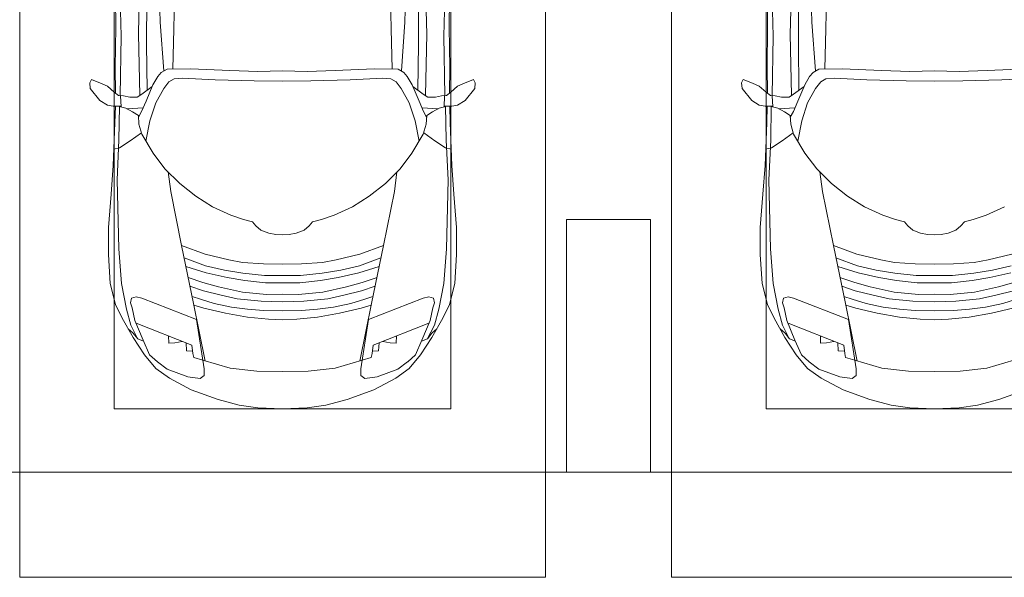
# Model space of a CAD drawing. Header units: millimetres. Extents: x -32229 to 291619, y -13689 to 125138.
# Tile 544 of 565: x 115335 to 120018, y 99050 to 101700. Entities that reach past the tile are written whole.
import ezdxf

# ---------------------------------------------------------------- set-up
doc = ezdxf.new("R2010")
doc.units = ezdxf.units.MM
for name, color, linetype, lineweight in [('A-DETL-GENF-OTLN', 7, 'Continuous', 18), ('A-FLOR-____-OTLN', 7, 'Continuous', 18), ('C-PRKG-____-OTLN', 7, 'Continuous', 18), ('S-COLS-____-MCUT', 7, 'Continuous', 40)]:
    doc.layers.add(name, color=color, linetype=linetype, lineweight=lineweight)

# ---------------------------------------------------------------- blocks, each defined once
blk = doc.blocks.new('АР_Машиноместо - 4900x2400_М__5300х2500_-2211001--02 ЭМ')
at = {"layer": 'A-DETL-GENF-OTLN', "color": 253, "lineweight": 13, "true_color": 0xaaaaaa}
for p, q in [((1044.2, -818.6), (943.3, -845.1)), ((1132.7, -806), (1044.2, -818.6)), ((1250, -800), (1132.7, -806)), ((1250, -800), (1367.3, -806)), ((1367.3, -806), (1455.8, -818.6)), ((1455.8, -818.6), (1556.7, -845.1)), ((943.3, -845.1), (815.8, -891)), ((1556.7, -845.1), (1684.2, -891)), ((815.8, -891), (711.9, -946.2)), ((1684.2, -891), (1788.1, -946.2)), ((711.9, -946.2), (647.2, -992.8)), ((800.1, -952.6), (700.9, -989.1)), ((859, -944.1), (800.1, -952.6)), ((877.7, -958.9), (859, -944.1)), ((877.7, -991.4), (877.7, -958.9)), ((1127.4, -979.8), (1000.2, -994.5)), ((1250, -977.6), (1127.4, -979.8)), ((1250, -977.6), (1372.6, -979.8)), ((1372.6, -979.8), (1499.8, -994.5)), ((1622.3, -958.9), (1641, -944.1)), ((1622.3, -991.4), (1622.3, -958.9)), ((1641, -944.1), (1699.9, -952.6)), ((1699.9, -952.6), (1799.1, -989.1)), ((1788.1, -946.2), (1852.8, -992.8)), ((647.2, -992.8), (593.2, -1056.8)), ((654.7, -1024.4), (617.9, -1057.3)), ((700.9, -989.1), (655, -1024.3)), ((841.1, -1225.9), (877.7, -991.4)), ((882.6, -1027.5), (853.8, -1167.4)), ((1000.2, -994.5), (871.4, -1031.3)), ((1499.8, -994.5), (1628.6, -1031.3)), ((1617.4, -1027.5), (1646.2, -1167.4)), ((1658.9, -1225.9), (1622.3, -991.4)), ((1799.1, -989.1), (1845, -1024.3)), ((1845.3, -1024.4), (1882.1, -1057.3)), ((1852.8, -992.8), (1906.8, -1056.8)), ((593.2, -1056.8), (539.3, -1140.4)), ((617.9, -1057.3), (586.9, -1126.3)), ((1882.1, -1057.3), (1913.1, -1126.3)), ((1906.8, -1056.8), (1960.7, -1140.4)), ((589, -1121.6), (561.3, -1132.6)), ((1911, -1121.6), (1938.7, -1132.6)), ((539.3, -1140.4), (487.4, -1232.1)), ((540.4, -1159.6), (516.2, -1180.5)), ((561.3, -1132.6), (540.4, -1159.6)), ((586.9, -1126.3), (548.2, -1220.1)), ((853.8, -1167.4), (826.8, -1300.9)), ((1646.2, -1167.4), (1673.2, -1300.9)), ((1913.1, -1126.3), (1951.8, -1220.1)), ((1938.7, -1132.6), (1959.6, -1159.6)), ((1959.6, -1159.6), (1983.8, -1180.5)), ((1960.7, -1140.4), (2012.6, -1232.1)), ((487.4, -1232.1), (455.7, -1296.1)), ((548.2, -1220.1), (535, -1280.6)), ((580.7, -1327.1), (841.1, -1225.9)), ((978.6, -1254.6), (876.3, -1278.7)), ((1084.1, -1236), (978.6, -1254.6)), ((1182.5, -1227.5), (1084.1, -1236)), ((1250, -1223.7), (1182.5, -1227.5)), ((1250, -1223.7), (1317.5, -1227.5)), ((1317.5, -1227.5), (1415.9, -1236)), ((1415.9, -1236), (1521.4, -1254.6)), ((1521.4, -1254.6), (1623.7, -1278.7)), ((1919.3, -1327.1), (1658.9, -1225.9)), ((1951.8, -1220.1), (1965, -1280.6)), ((2012.6, -1232.1), (2044.3, -1296.1)), ((455.7, -1296.1), (430.8, -1396.6)), ((535, -1280.6), (527.2, -1305.2)), ((527.2, -1305.2), (531.8, -1326)), ((826.8, -1300.9), (770, -1576.5)), ((876.3, -1278.7), (828.3, -1293.7)), ((925.2, -1301.6), (859.1, -1321.2)), ((1007.1, -1283.7), (925.2, -1301.6)), ((1083.6, -1274.6), (1007.1, -1283.7)), ((1159.1, -1267.9), (1083.6, -1274.6)), ((1250, -1309.3), (1148.3, -1312.4)), ((1250, -1266.6), (1159.1, -1267.9)), ((1250, -1266.6), (1340.9, -1267.9)), ((1250, -1309.3), (1351.7, -1312.4)), ((1340.9, -1267.9), (1416.4, -1274.6)), ((1416.4, -1274.6), (1492.9, -1283.7)), ((1492.9, -1283.7), (1574.8, -1301.6)), ((1574.8, -1301.6), (1640.9, -1321.2)), ((1623.7, -1278.7), (1671.7, -1293.7)), ((1673.2, -1300.9), (1730, -1576.5)), ((1965, -1280.6), (1972.8, -1305.2)), ((1972.8, -1305.2), (1968.2, -1326)), ((2044.3, -1296.1), (2069.2, -1396.6)), ((531.8, -1326), (554.4, -1333.3)), ((554.4, -1333.3), (580.7, -1327.1)), ((859.1, -1321.2), (819.9, -1334.4)), ((958.3, -1341.1), (873.8, -1361.2)), ((1059, -1354.8), (945.3, -1380.6)), ((1035, -1323.2), (958.3, -1341.1)), ((1148.3, -1312.4), (1035, -1323.2)), ((1174.5, -1344.2), (1059, -1354.8)), ((1250, -1344.9), (1174.5, -1344.2)), ((1250, -1344.9), (1325.5, -1344.2)), ((1325.5, -1344.2), (1441, -1354.8)), ((1351.7, -1312.4), (1465, -1323.2)), ((1441, -1354.8), (1554.7, -1380.6)), ((1465, -1323.2), (1541.7, -1341.1)), ((1541.7, -1341.1), (1626.2, -1361.2)), ((1640.9, -1321.2), (1680.1, -1334.4)), ((1945.6, -1333.3), (1919.3, -1327.1)), ((1968.2, -1326), (1945.6, -1333.3)), ((430.8, -1396.6), (422, -1534.1)), ((871.4, -1401.1), (800.5, -1424.6)), ((873.8, -1361.2), (809.9, -1383.1)), ((945.3, -1380.6), (871.4, -1401.1)), ((1168.3, -1399.8), (1070, -1410.4)), ((1250, -1400.1), (1168.3, -1399.8)), ((1250, -1400.1), (1331.7, -1399.8)), ((1331.7, -1399.8), (1430, -1410.4)), ((1554.7, -1380.6), (1628.6, -1401.1)), ((1626.2, -1361.2), (1690.1, -1383.1)), ((1628.6, -1401.1), (1699.5, -1424.6)), ((2069.2, -1396.6), (2078, -1534.1)), ((887, -1446.5), (790.4, -1477.3)), ((986.2, -1425.6), (887, -1446.5)), ((1061.9, -1445.7), (973.4, -1459.7)), ((1070, -1410.4), (986.2, -1425.6)), ((1163.9, -1435.1), (1061.9, -1445.7)), ((1250, -1435.1), (1163.9, -1435.1)), ((1250, -1435.1), (1336.1, -1435.1)), ((1336.1, -1435.1), (1438.1, -1445.7)), ((1430, -1410.4), (1513.8, -1425.6)), ((1438.1, -1445.7), (1526.6, -1459.7)), ((1513.8, -1425.6), (1613, -1446.5)), ((1613, -1446.5), (1709.6, -1477.3)), ((884.3, -1480.8), (782, -1518.1)), ((973.4, -1459.7), (884.3, -1480.8)), ((1060, -1496.1), (994.9, -1509.3)), ((1159.3, -1489.1), (1060, -1496.1)), ((1250, -1488.3), (1159.3, -1489.1)), ((1250, -1488.3), (1340.7, -1489.1)), ((1340.7, -1489.1), (1440, -1496.1)), ((1440, -1496.1), (1505.1, -1509.3)), ((1526.6, -1459.7), (1615.7, -1480.8)), ((1615.7, -1480.8), (1718, -1518.1)), ((422, -1534.1), (422, -1662.9)), ((881.7, -1536.4), (770, -1576.5)), ((994.9, -1509.3), (881.7, -1536.4)), ((1505.1, -1509.3), (1618.3, -1536.4)), ((1618.3, -1536.4), (1730, -1576.5)), ((2078, -1534.1), (2078, -1662.9)), ((770, -1576.5), (718.3, -1834.2)), ((1730, -1576.5), (1781.7, -1834.2)), ((1184.7, -1635.7), (1147.5, -1650.5)), ((1217.8, -1629.1), (1184.7, -1635.7)), ((1217.8, -1629.1), (1250, -1626.8)), ((1282.2, -1629.1), (1250, -1626.8)), ((1282.2, -1629.1), (1315.3, -1635.7)), ((1315.3, -1635.7), (1352.5, -1650.5)), ((422, -1662.9), (434.8, -1820.7)), ((1123.5, -1670.9), (1107.2, -1689.8)), ((1147.5, -1650.5), (1123.5, -1670.9)), ((1352.5, -1650.5), (1376.5, -1670.9)), ((1376.5, -1670.9), (1392.8, -1689.8)), ((2078, -1662.9), (2065.2, -1820.7)), ((1004.2, -1721.4), (917, -1761.1)), ((1064.9, -1700.5), (1004.2, -1721.4)), ((1107.2, -1689.8), (1064.9, -1700.5)), ((1392.8, -1689.8), (1435.1, -1700.5)), ((1435.1, -1700.5), (1495.8, -1721.4)), ((1495.8, -1721.4), (1583, -1761.1)), ((917, -1761.1), (837.5, -1812.1)), ((1583, -1761.1), (1662.5, -1812.1)), ((434.8, -1820.7), (444.9, -1956.8)), ((837.5, -1812.1), (761.1, -1871.7)), ((1662.5, -1812.1), (1738.9, -1871.7)), ((2065.2, -1820.7), (2055.1, -1956.8)), ((761.1, -1871.7), (690.7, -1941.6)), ((718.3, -1834.2), (705.7, -1926.7)), ((1738.9, -1871.7), (1809.3, -1941.6)), ((1781.7, -1834.2), (1794.3, -1926.7)), ((444.9, -1956.8), (453, -2159.1)), ((690.7, -1941.6), (634.6, -2015)), ((1809.3, -1941.6), (1865.4, -2015)), ((2055.1, -1956.8), (2047, -2159.1)), ((475.1, -2041), (447.5, -2034.4)), ((525.5, -2074.6), (475.1, -2041)), ((634.6, -2015), (580.7, -2105.7)), ((1865.4, -2015), (1919.3, -2105.7)), ((1974.5, -2074.6), (2024.9, -2041)), ((2024.9, -2041), (2052.5, -2034.4)), ((578.8, -2112.6), (525.5, -2074.6)), ((580.7, -2105.7), (567.1, -2153.8)), ((619.7, -2168.6), (600.3, -2072.7)), ((1880.3, -2168.6), (1899.7, -2072.7)), ((1919.3, -2105.7), (1932.9, -2153.8)), ((1921.2, -2112.6), (1974.5, -2074.6)), ((567.1, -2153.8), (564.3, -2195.4)), ((1932.9, -2153.8), (1935.7, -2195.4)), ((453, -2159.1), (455, -2238.9)), ((564.3, -2195.4), (536.7, -2211.8)), ((579.9, -2213.8), (564.9, -2186.5)), ((647.3, -2254.2), (619.7, -2168.6)), ((1852.7, -2254.2), (1880.3, -2168.6)), ((1920.1, -2213.8), (1935.1, -2186.5)), ((1935.7, -2195.4), (1963.3, -2211.8)), ((2047, -2159.1), (2045, -2238.9)), ((381.7, -2266.4), (417.4, -2243.4)), ((417.4, -2243.4), (445.1, -2238.7)), ((445.1, -2238.7), (481.8, -2239.5)), ((505.1, -2230), (467.5, -2239.2)), ((482, -2235.6), (479.1, -2288.7)), ((536.7, -2211.8), (505.1, -2230)), ((586.6, -2231.3), (510.1, -2227.1)), ((600.8, -2263), (579.9, -2213.8)), ((1899.2, -2263), (1920.1, -2213.8)), ((1913.4, -2231.3), (1989.9, -2227.1)), ((1963.3, -2211.8), (1994.9, -2230)), ((1994.9, -2230), (2032.5, -2239.2)), ((2018, -2235.6), (2020.9, -2288.7)), ((2054.9, -2238.7), (2018.2, -2239.5)), ((2082.6, -2243.4), (2054.9, -2238.7)), ((2118.3, -2266.4), (2082.6, -2243.4)), ((335.2, -2322.3), (381.7, -2266.4)), ((470, -2290), (449.8, -2306.1)), ((493.6, -2288.6), (470, -2290)), ((523.3, -2281.2), (493.6, -2288.6)), ((559, -2282.6), (523.3, -2281.2)), ((580.6, -2296), (559, -2282.6)), ((633.8, -2340.5), (600.8, -2263)), ((685.1, -2322.3), (647.3, -2254.2)), ((1814.9, -2322.3), (1852.7, -2254.2)), ((1866.2, -2340.5), (1899.2, -2263)), ((1919.4, -2296), (1941, -2282.6)), ((1941, -2282.6), (1976.7, -2281.2)), ((1976.7, -2281.2), (2006.4, -2288.6)), ((2006.4, -2288.6), (2030, -2290)), ((2030, -2290), (2050.2, -2306.1)), ((2164.8, -2322.3), (2118.3, -2266.4)), ((333.1, -2350.6), (335.2, -2322.3)), ((417.4, -2333.8), (384.4, -2347.9)), ((449.8, -2306.1), (417.4, -2333.8)), ((454.5, -2423.6), (456, -2301.1)), ((630.6, -2332.9), (580.6, -2296)), ((603.5, -2534.3), (606.1, -2314.9)), ((656.7, -2380.3), (633.8, -2340.5)), ((710, -2355.4), (685.1, -2322.3)), ((1790, -2355.4), (1814.9, -2322.3)), ((1843.3, -2380.3), (1866.2, -2340.5)), ((1869.4, -2332.9), (1919.4, -2296)), ((1896.5, -2534.3), (1893.9, -2314.9)), ((2045.5, -2423.6), (2044, -2301.1)), ((2050.2, -2306.1), (2082.6, -2333.8)), ((2082.6, -2333.8), (2115.6, -2347.9)), ((2166.9, -2350.6), (2164.8, -2322.3)), ((341.2, -2366.2), (333.1, -2350.6)), ((384.4, -2347.9), (341.2, -2366.2)), ((672.8, -2399.7), (656.7, -2380.3)), ((734.3, -2368.8), (710, -2355.4)), ((772.7, -2371.5), (734.3, -2368.8)), ((929.1, -2364.1), (772.7, -2371.5)), ((1115.2, -2358.7), (929.1, -2364.1)), ((1250, -2357.8), (1115.2, -2358.7)), ((1250, -2357.8), (1384.8, -2358.7)), ((1384.8, -2358.7), (1570.9, -2364.1)), ((1570.9, -2364.1), (1727.3, -2371.5)), ((1727.3, -2371.5), (1765.7, -2368.8)), ((1765.7, -2368.8), (1790, -2355.4)), ((1827.2, -2399.7), (1843.3, -2380.3)), ((2115.6, -2347.9), (2158.8, -2366.2)), ((2158.8, -2366.2), (2166.9, -2350.6)), ((456.8, -2613.6), (454.5, -2423.6)), ((684.8, -2406.5), (667.8, -2638.3)), ((700.6, -2415.4), (672.8, -2399.7)), ((813.8, -2416.7), (700.6, -2415.4)), ((999.2, -2409.3), (813.8, -2416.7)), ((1132.7, -2404.6), (999.2, -2409.3)), ((1250, -2406.6), (1132.7, -2404.6)), ((1250, -2406.6), (1367.3, -2404.6)), ((1367.3, -2404.6), (1500.8, -2409.3)), ((1500.8, -2409.3), (1686.2, -2416.7)), ((1686.2, -2416.7), (1799.4, -2415.4)), ((1799.4, -2415.4), (1827.2, -2399.7)), ((1815.2, -2406.5), (1832.2, -2638.3)), ((2043.2, -2613.6), (2045.5, -2423.6)), ((604.4, -2850.8), (603.5, -2534.3)), ((1895.6, -2850.8), (1896.5, -2534.3)), ((456.1, -2818.3), (456.8, -2613.6)), ((2043.9, -2818.3), (2043.2, -2613.6)), ((667.8, -2638.3), (659.3, -2936)), ((1832.2, -2638.3), (1840.7, -2936))]:
    blk.add_line(p, q, dxfattribs=at)
at = {"layer": 'A-DETL-GENF-OTLN', "color": 254, "lineweight": 13, "true_color": 0xd4d4d4}
for p, q in [((792.9, -1076.2), (791.2, -1114.5)), ((823.3, -1074.4), (792.9, -1076.2)), ((824.1, -1063.7), (818.8, -1102.9)), ((827.7, -1045), (824.1, -1063.7)), ((871.3, -1031.9), (827.7, -1045)), ((1628.7, -1031.9), (1672.3, -1045)), ((1672.3, -1045), (1675.9, -1063.7)), ((1675.9, -1063.7), (1681.2, -1102.9)), ((1676.7, -1074.4), (1707.1, -1076.2)), ((1707.1, -1076.2), (1708.8, -1114.5)), ((818.8, -1102.9), (554, -1208.1)), ((709.1, -1112.7), (708.2, -1146.9)), ((737.7, -1113.6), (709.1, -1112.7)), ((772.6, -1121.3), (737.7, -1113.6)), ((1681.2, -1102.9), (1946, -1208.1)), ((1727.4, -1121.3), (1762.3, -1113.6)), ((1762.3, -1113.6), (1790.9, -1112.7)), ((1790.9, -1112.7), (1791.8, -1146.9)), ((561.7, -1132.1), (527.9, -1198.6)), ((1938.3, -1132.1), (1972.1, -1198.6)), ((527.9, -1198.6), (507.4, -1274.3)), ((1972.1, -1198.6), (1992.6, -1274.3)), ((507.4, -1274.3), (483.4, -1395.6)), ((1992.6, -1274.3), (2016.6, -1395.6)), ((483.4, -1395.6), (470.9, -1561.4)), ((2016.6, -1395.6), (2029.1, -1561.4)), ((470.9, -1561.4), (462.8, -1889.5)), ((2029.1, -1561.4), (2037.2, -1889.5)), ((462.8, -1889.5), (471.8, -2077.7)), ((2037.2, -1889.5), (2028.2, -2077.7)), ((471.8, -2077.7), (474.5, -2239.3)), ((2028.2, -2077.7), (2025.5, -2239.3)), ((483.3, -2571.4), (478, -2290)), ((570.6, -2291.4), (564.4, -2580.5)), ((1929.4, -2291.4), (1935.6, -2580.5)), ((2016.7, -2571.4), (2022, -2290)), ((728.4, -2415.7), (733.8, -2606.7)), ((1771.6, -2415.7), (1766.2, -2606.7)), ((477.8, -2754.7), (483.3, -2571.4)), ((2022.2, -2754.7), (2016.7, -2571.4)), ((564.4, -2580.5), (571.6, -2853.3)), ((733.8, -2606.7), (737.8, -2818.3)), ((1766.2, -2606.7), (1762.2, -2818.3)), ((1935.6, -2580.5), (1928.4, -2853.3))]:
    blk.add_line(p, q, dxfattribs=at)
at = {"layer": 'C-PRKG-____-OTLN', "color": 253, "lineweight": 13, "true_color": 0xaaaaaa}
for p, q in [((2500, 0), (0, 0)), ((0, 0), (0, -5300)), ((2500, 0), (2500, -5300)), ((450, -800), (450, -4500)), ((450, -800), (2050, -800)), ((2050, -800), (2050, -4500))]:
    blk.add_line(p, q, dxfattribs=at)
blk = doc.blocks.new('АР_Машиноместо - 4900x2400_М__5300х2500_-V39--02 ЭМ')
at = {"layer": 'A-DETL-GENF-OTLN', "color": 253, "lineweight": 13, "true_color": 0xaaaaaa}
for p, q in [((667.8, 2638.3), (659.3, 2936)), ((456.1, 2818.3), (456.8, 2613.6)), ((604.4, 2850.8), (603.5, 2534.3)), ((684.8, 2406.5), (667.8, 2638.3)), ((456.8, 2613.6), (454.5, 2423.6)), ((603.5, 2534.3), (606.1, 2314.9)), ((454.5, 2423.6), (456, 2301.1)), ((672.8, 2399.7), (656.7, 2380.3)), ((700.6, 2415.4), (672.8, 2399.7)), ((813.8, 2416.7), (700.6, 2415.4)), ((999.2, 2409.3), (813.8, 2416.7)), ((1132.7, 2404.6), (999.2, 2409.3)), ((1250, 2406.6), (1132.7, 2404.6)), ((1250, 2406.6), (1367.3, 2404.6)), ((1367.3, 2404.6), (1500.8, 2409.3)), ((1500.8, 2409.3), (1686.2, 2416.7)), ((341.2, 2366.2), (333.1, 2350.6)), ((333.1, 2350.6), (335.2, 2322.3)), ((384.4, 2347.9), (341.2, 2366.2)), ((417.4, 2333.8), (384.4, 2347.9)), ((656.7, 2380.3), (633.8, 2340.5)), ((710, 2355.4), (685.1, 2322.3)), ((734.3, 2368.8), (710, 2355.4)), ((772.7, 2371.5), (734.3, 2368.8)), ((929.1, 2364.1), (772.7, 2371.5)), ((1115.2, 2358.7), (929.1, 2364.1)), ((1250, 2357.8), (1115.2, 2358.7)), ((1250, 2357.8), (1384.8, 2358.7)), ((1384.8, 2358.7), (1570.9, 2364.1)), ((1570.9, 2364.1), (1727.3, 2371.5)), ((335.2, 2322.3), (381.7, 2266.4)), ((449.8, 2306.1), (417.4, 2333.8)), ((470, 2290), (449.8, 2306.1)), ((580.6, 2296), (559, 2282.6)), ((630.6, 2332.9), (580.6, 2296)), ((633.8, 2340.5), (600.8, 2263)), ((685.1, 2322.3), (647.3, 2254.2)), ((381.7, 2266.4), (417.4, 2243.4)), ((493.6, 2288.6), (470, 2290)), ((482, 2235.6), (479.1, 2288.7)), ((523.3, 2281.2), (493.6, 2288.6)), ((559, 2282.6), (523.3, 2281.2)), ((600.8, 2263), (579.9, 2213.8)), ((647.3, 2254.2), (619.7, 2168.6)), ((417.4, 2243.4), (445.1, 2238.7)), ((445.1, 2238.7), (481.8, 2239.5)), ((453, 2159.1), (455, 2238.9)), ((505.1, 2230), (467.5, 2239.2)), ((536.7, 2211.8), (505.1, 2230)), ((586.6, 2231.3), (510.1, 2227.1)), ((564.3, 2195.4), (536.7, 2211.8)), ((579.9, 2213.8), (564.9, 2186.5)), ((444.9, 1956.8), (453, 2159.1)), ((567.1, 2153.8), (564.3, 2195.4)), ((619.7, 2168.6), (600.3, 2072.7)), ((578.8, 2112.6), (525.5, 2074.6)), ((580.7, 2105.7), (567.1, 2153.8)), ((525.5, 2074.6), (475.1, 2041)), ((634.6, 2015), (580.7, 2105.7)), ((475.1, 2041), (447.5, 2034.4)), ((690.7, 1941.6), (634.6, 2015)), ((434.8, 1820.7), (444.9, 1956.8)), ((761.1, 1871.7), (690.7, 1941.6)), ((718.3, 1834.2), (705.7, 1926.7)), ((770, 1576.5), (718.3, 1834.2)), ((837.5, 1812.1), (761.1, 1871.7)), ((422, 1662.9), (434.8, 1820.7)), ((917, 1761.1), (837.5, 1812.1)), ((1004.2, 1721.4), (917, 1761.1)), ((1495.8, 1721.4), (1583, 1761.1)), ((1064.9, 1700.5), (1004.2, 1721.4)), ((1107.2, 1689.8), (1064.9, 1700.5)), ((1123.5, 1670.9), (1107.2, 1689.8)), ((1376.5, 1670.9), (1392.8, 1689.8)), ((1392.8, 1689.8), (1435.1, 1700.5)), ((1435.1, 1700.5), (1495.8, 1721.4)), ((422, 1534.1), (422, 1662.9)), ((1147.5, 1650.5), (1123.5, 1670.9)), ((1184.7, 1635.7), (1147.5, 1650.5)), ((1315.3, 1635.7), (1352.5, 1650.5)), ((1352.5, 1650.5), (1376.5, 1670.9)), ((1217.8, 1629.1), (1184.7, 1635.7)), ((1217.8, 1629.1), (1250, 1626.8)), ((1282.2, 1629.1), (1250, 1626.8)), ((1282.2, 1629.1), (1315.3, 1635.7)), ((826.8, 1300.9), (770, 1576.5)), ((881.7, 1536.4), (770, 1576.5)), ((430.8, 1396.6), (422, 1534.1)), ((884.3, 1480.8), (782, 1518.1)), ((994.9, 1509.3), (881.7, 1536.4)), ((1060, 1496.1), (994.9, 1509.3)), ((1440, 1496.1), (1505.1, 1509.3)), ((1505.1, 1509.3), (1618.3, 1536.4)), ((887, 1446.5), (790.4, 1477.3)), ((973.4, 1459.7), (884.3, 1480.8)), ((1061.9, 1445.7), (973.4, 1459.7)), ((1159.3, 1489.1), (1060, 1496.1)), ((1250, 1488.3), (1159.3, 1489.1)), ((1250, 1488.3), (1340.7, 1489.1)), ((1340.7, 1489.1), (1440, 1496.1)), ((1438.1, 1445.7), (1526.6, 1459.7)), ((1526.6, 1459.7), (1615.7, 1480.8)), ((871.4, 1401.1), (800.5, 1424.6)), ((986.2, 1425.6), (887, 1446.5)), ((1070, 1410.4), (986.2, 1425.6)), ((1163.9, 1435.1), (1061.9, 1445.7)), ((1168.3, 1399.8), (1070, 1410.4)), ((1250, 1435.1), (1163.9, 1435.1)), ((1250, 1435.1), (1336.1, 1435.1)), ((1331.7, 1399.8), (1430, 1410.4)), ((1336.1, 1435.1), (1438.1, 1445.7)), ((1430, 1410.4), (1513.8, 1425.6)), ((1513.8, 1425.6), (1613, 1446.5)), ((455.7, 1296.1), (430.8, 1396.6)), ((873.8, 1361.2), (809.9, 1383.1)), ((945.3, 1380.6), (871.4, 1401.1)), ((958.3, 1341.1), (873.8, 1361.2)), ((1059, 1354.8), (945.3, 1380.6)), ((1250, 1400.1), (1168.3, 1399.8)), ((1250, 1400.1), (1331.7, 1399.8)), ((1441, 1354.8), (1554.7, 1380.6)), ((1541.7, 1341.1), (1626.2, 1361.2)), ((1554.7, 1380.6), (1628.6, 1401.1)), ((527.2, 1305.2), (531.8, 1326)), ((531.8, 1326), (554.4, 1333.3)), ((554.4, 1333.3), (580.7, 1327.1)), ((580.7, 1327.1), (841.1, 1225.9)), ((859.1, 1321.2), (819.9, 1334.4)), ((925.2, 1301.6), (859.1, 1321.2)), ((1035, 1323.2), (958.3, 1341.1)), ((1148.3, 1312.4), (1035, 1323.2)), ((1174.5, 1344.2), (1059, 1354.8)), ((1250, 1309.3), (1148.3, 1312.4)), ((1250, 1344.9), (1174.5, 1344.2)), ((1250, 1344.9), (1325.5, 1344.2)), ((1250, 1309.3), (1351.7, 1312.4)), ((1325.5, 1344.2), (1441, 1354.8)), ((1351.7, 1312.4), (1465, 1323.2)), ((1465, 1323.2), (1541.7, 1341.1)), ((1574.8, 1301.6), (1640.9, 1321.2)), ((487.4, 1232.1), (455.7, 1296.1)), ((535, 1280.6), (527.2, 1305.2)), ((548.2, 1220.1), (535, 1280.6)), ((853.8, 1167.4), (826.8, 1300.9)), ((876.3, 1278.7), (828.3, 1293.7)), ((978.6, 1254.6), (876.3, 1278.7)), ((1007.1, 1283.7), (925.2, 1301.6)), ((1083.6, 1274.6), (1007.1, 1283.7)), ((1159.1, 1267.9), (1083.6, 1274.6)), ((1250, 1266.6), (1159.1, 1267.9)), ((1250, 1266.6), (1340.9, 1267.9)), ((1340.9, 1267.9), (1416.4, 1274.6)), ((1416.4, 1274.6), (1492.9, 1283.7)), ((1492.9, 1283.7), (1574.8, 1301.6)), ((1521.4, 1254.6), (1623.7, 1278.7)), ((539.3, 1140.4), (487.4, 1232.1)), ((586.9, 1126.3), (548.2, 1220.1)), ((841.1, 1225.9), (877.7, 991.4)), ((1084.1, 1236), (978.6, 1254.6)), ((1182.5, 1227.5), (1084.1, 1236)), ((1250, 1223.7), (1182.5, 1227.5)), ((1250, 1223.7), (1317.5, 1227.5)), ((1317.5, 1227.5), (1415.9, 1236)), ((1415.9, 1236), (1521.4, 1254.6)), ((540.4, 1159.6), (516.2, 1180.5)), ((593.2, 1056.8), (539.3, 1140.4)), ((561.3, 1132.6), (540.4, 1159.6)), ((589, 1121.6), (561.3, 1132.6)), ((617.9, 1057.3), (586.9, 1126.3)), ((882.6, 1027.5), (853.8, 1167.4)), ((647.2, 992.8), (593.2, 1056.8)), ((654.7, 1024.4), (617.9, 1057.3)), ((1000.2, 994.5), (871.4, 1031.3)), ((1499.8, 994.5), (1628.6, 1031.3)), ((711.9, 946.2), (647.2, 992.8)), ((700.9, 989.1), (655, 1024.3)), ((800.1, 952.6), (700.9, 989.1)), ((877.7, 991.4), (877.7, 958.9)), ((1127.4, 979.8), (1000.2, 994.5)), ((1372.6, 979.8), (1499.8, 994.5)), ((815.8, 891), (711.9, 946.2)), ((859, 944.1), (800.1, 952.6)), ((877.7, 958.9), (859, 944.1)), ((1250, 977.6), (1127.4, 979.8)), ((1250, 977.6), (1372.6, 979.8)), ((943.3, 845.1), (815.8, 891)), ((1556.7, 845.1), (1684.2, 891)), ((1044.2, 818.6), (943.3, 845.1)), ((1455.8, 818.6), (1556.7, 845.1)), ((1132.7, 806), (1044.2, 818.6)), ((1250, 800), (1132.7, 806)), ((1250, 800), (1367.3, 806)), ((1367.3, 806), (1455.8, 818.6))]:
    blk.add_line(p, q, dxfattribs=at)
at = {"layer": 'A-DETL-GENF-OTLN', "color": 254, "lineweight": 13, "true_color": 0xd4d4d4}
for p, q in [((564.4, 2580.5), (571.6, 2853.3)), ((733.8, 2606.7), (737.8, 2818.3)), ((477.8, 2754.7), (483.3, 2571.4)), ((570.6, 2291.4), (564.4, 2580.5)), ((728.4, 2415.7), (733.8, 2606.7)), ((483.3, 2571.4), (478, 2290)), ((471.8, 2077.7), (474.5, 2239.3)), ((462.8, 1889.5), (471.8, 2077.7)), ((470.9, 1561.4), (462.8, 1889.5)), ((483.4, 1395.6), (470.9, 1561.4)), ((507.4, 1274.3), (483.4, 1395.6)), ((527.9, 1198.6), (507.4, 1274.3)), ((561.7, 1132.1), (527.9, 1198.6)), ((818.8, 1102.9), (554, 1208.1)), ((709.1, 1112.7), (708.2, 1146.9)), ((737.7, 1113.6), (709.1, 1112.7)), ((772.6, 1121.3), (737.7, 1113.6)), ((792.9, 1076.2), (791.2, 1114.5)), ((824.1, 1063.7), (818.8, 1102.9)), ((823.3, 1074.4), (792.9, 1076.2)), ((827.7, 1045), (824.1, 1063.7)), ((871.3, 1031.9), (827.7, 1045))]:
    blk.add_line(p, q, dxfattribs=at)
at = {"layer": 'C-PRKG-____-OTLN', "color": 253, "lineweight": 13, "true_color": 0xaaaaaa}
for p, q in [((0, 0), (0, 5300)), ((450, 800), (450, 4500)), ((450, 800), (2050, 800)), ((2500, 0), (0, 0))]:
    blk.add_line(p, q, dxfattribs=at)
blk = doc.blocks.new('Наметкина 10_РД_АР_П_отсоединено_rvt-1--02 ЭМ')
at = {"layer": 'A-FLOR-____-OTLN', "color": 253, "lineweight": 13, "true_color": 0xaaaaaa}
for p, q in [((111635.3, 99550), (117935.3, 99550)), ((117935.3, 99550), (111635.3, 99550)), ((118335.3, 99550), (124305.3, 99550)), ((124305.3, 99550), (118335.3, 99550))]:
    blk.add_line(p, q, dxfattribs=at)
at = {"layer": 'S-COLS-____-MCUT', "color": 253, "lineweight": 15, "true_color": 0xaaaaaa}
for p, q in [((118335.3, 100750), (117935.3, 100750)), ((117935.3, 100750), (117935.3, 99550)), ((118335.3, 99550), (118335.3, 100750)), ((117935.3, 99550), (118335.3, 99550))]:
    blk.add_line(p, q, dxfattribs=at)
at = {"layer": 'C-PRKG-____-OTLN', "color": 253, "lineweight": 13, "true_color": 0xaaaaaa, "rotation": 180}
blk.add_blockref('АР_Машиноместо - 4900x2400_М__5300х2500_-2211001--02 ЭМ', (117835.3, 99050), dxfattribs=at)
at = {"layer": 'C-PRKG-____-OTLN', "color": 253, "lineweight": 13, "true_color": 0xaaaaaa}
blk.add_blockref('АР_Машиноместо - 4900x2400_М__5300х2500_-V39--02 ЭМ', (118435.3, 99050), dxfattribs=at)

msp = doc.modelspace()

# ---------------------------------------------------------------- block references
at = {"lineweight": 5}
msp.add_blockref('Наметкина 10_РД_АР_П_отсоединено_rvt-1--02 ЭМ', (0, 0), dxfattribs=at)

doc.saveas('drawing.dxf')
